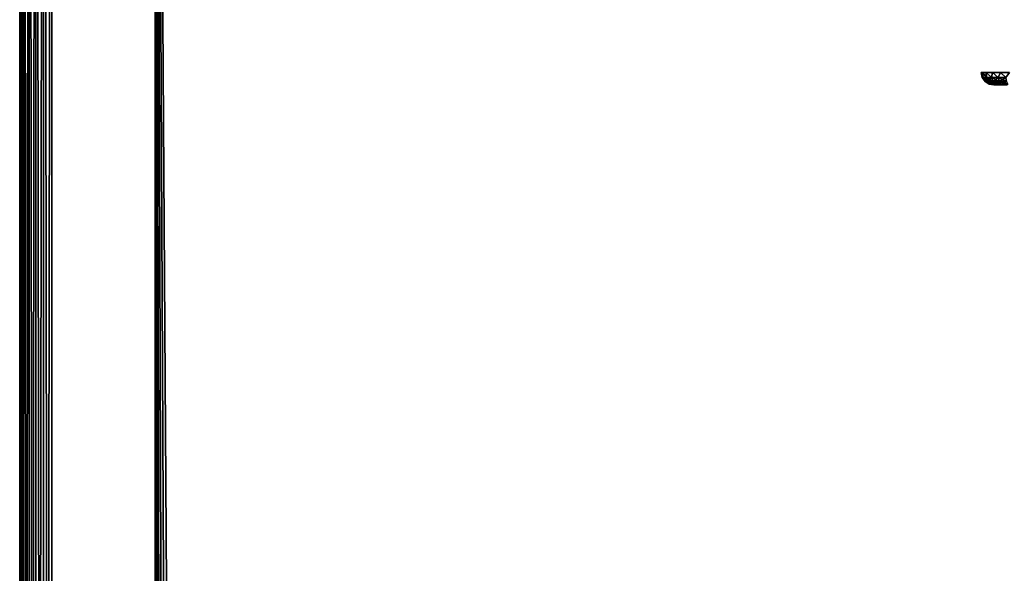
# Model space of a CAD drawing. Header units: millimetres. Extents: x -39 to 39, y -36 to 85.
# Tile 216 of 427: x -39 to -24, y 53 to 62. Entities that reach past the tile are written whole.
import ezdxf

# ---------------------------------------------------------------- set-up
doc = ezdxf.new("R2010")
doc.units = ezdxf.units.MM
doc.header["$LTSCALE"] = 65.185185
for name, color, linetype in [('23', 7, 'CONTINUOUS'), ('24', 7, 'CONTINUOUS'), ('3', 7, 'CONTINUOUS'), ('4', 7, 'CONTINUOUS'), ('454', 7, 'CONTINUOUS'), ('557', 7, 'CONTINUOUS'), ('558', 7, 'CONTINUOUS'), ('6', 7, 'CONTINUOUS'), ('67', 7, 'CONTINUOUS'), ('68', 7, 'CONTINUOUS'), ('69', 7, 'CONTINUOUS')]:
    doc.layers.add(name, color=color, linetype=linetype)

msp = doc.modelspace()

# ---------------------------------------------------------------- linework, layer by layer
at = {"layer": '23', "color": 7, "linetype": 'CONTINUOUS'}
for points in [[(-39.25, 85, 22.5), (-39.233, 0, 22.629), (-39.233, 85, 22.629), (-39.25, 85, 22.5)], [(-39.25, 0, 22.5), (-39.233, 0, 22.629), (-39.25, 85, 22.5), (-39.25, 0, 22.5)], [(-39.183, 0, 22.75), (-39.183, 85, 22.75), (-39.233, 85, 22.629), (-39.183, 0, 22.75)], [(-39.233, 0, 22.629), (-39.183, 0, 22.75), (-39.233, 85, 22.629), (-39.233, 0, 22.629)], [(-39.183, 0, 22.75), (-39.104, 0, 22.854), (-39.183, 85, 22.75), (-39.183, 0, 22.75)], [(-39.104, 0, 22.854), (-39.104, 85, 22.854), (-39.183, 85, 22.75), (-39.104, 0, 22.854)], [(-39, 0, 22.933), (-39, 85, 22.933), (-39.104, 85, 22.854), (-39, 0, 22.933)], [(-39.104, 0, 22.854), (-39, 0, 22.933), (-39.104, 85, 22.854), (-39.104, 0, 22.854)], [(-38.879, 0, 22.983), (-38.879, 85, 22.983), (-39, 85, 22.933), (-38.879, 0, 22.983)], [(-39, 0, 22.933), (-38.879, 0, 22.983), (-39, 85, 22.933), (-39, 0, 22.933)], [(-38.879, 0, 22.983), (-38.75, 0, 23), (-38.879, 85, 22.983), (-38.879, 0, 22.983)], [(-38.75, 0, 23), (-38.75, 85, 23), (-38.879, 85, 22.983), (-38.75, 0, 23)]]:
    msp.add_3dface(points, dxfattribs=at)
at = {"layer": '24', "color": 7, "linetype": 'CONTINUOUS'}
for points in [[(-39.25, 0, -22.5), (-39.25, 85, -22.5), (-39.233, 85, -22.629), (-39.25, 0, -22.5)], [(-39.233, 0, -22.629), (-39.25, 0, -22.5), (-39.233, 85, -22.629), (-39.233, 0, -22.629)], [(-39.233, 0, -22.629), (-39.233, 85, -22.629), (-39.183, 85, -22.75), (-39.233, 0, -22.629)], [(-39.183, 0, -22.75), (-39.233, 0, -22.629), (-39.183, 85, -22.75), (-39.183, 0, -22.75)], [(-39.104, 0, -22.854), (-39.183, 0, -22.75), (-39.104, 85, -22.854), (-39.104, 0, -22.854)], [(-39.183, 0, -22.75), (-39.183, 85, -22.75), (-39.104, 85, -22.854), (-39.183, 0, -22.75)], [(-39.104, 0, -22.854), (-39.104, 85, -22.854), (-39, 85, -22.933), (-39.104, 0, -22.854)], [(-39, 0, -22.933), (-39.104, 0, -22.854), (-39, 85, -22.933), (-39, 0, -22.933)], [(-39, 0, -22.933), (-39, 85, -22.933), (-38.879, 85, -22.983), (-39, 0, -22.933)], [(-38.879, 0, -22.983), (-39, 0, -22.933), (-38.879, 85, -22.983), (-38.879, 0, -22.983)], [(-38.75, 0, -23), (-38.879, 0, -22.983), (-38.75, 85, -23), (-38.75, 0, -23)], [(-38.879, 0, -22.983), (-38.879, 85, -22.983), (-38.75, 85, -23), (-38.879, 0, -22.983)]]:
    msp.add_3dface(points, dxfattribs=at)
at = {"layer": '3', "color": 7, "linetype": 'CONTINUOUS'}
for points in [[(-39.25, 0, 22.5), (-39.25, 85, 22.5), (-39.25, 6.863, 1.609), (-39.25, 0, 22.5)], [(-39.25, 8.839, -0.367), (-39.25, 85, 22.5), (-39.25, 8.717, -0.716), (-39.25, 8.839, -0.367)], [(-39.25, 8.88), (-39.25, 85, 22.5), (-39.25, 8.839, -0.367), (-39.25, 8.88)], [(-39.25, 8.839, 0.367), (-39.25, 85, 22.5), (-39.25, 8.88), (-39.25, 8.839, 0.367)], [(-39.25, 8.717, 0.716), (-39.25, 85, 22.5), (-39.25, 8.839, 0.367), (-39.25, 8.717, 0.716)], [(-39.25, 8.52, 1.029), (-39.25, 85, 22.5), (-39.25, 8.717, 0.716), (-39.25, 8.52, 1.029)], [(-39.25, 8.259, 1.29), (-39.25, 85, 22.5), (-39.25, 8.52, 1.029), (-39.25, 8.259, 1.29)], [(-39.25, 7.946, 1.487), (-39.25, 85, 22.5), (-39.25, 8.259, 1.29), (-39.25, 7.946, 1.487)], [(-39.25, 7.597, 1.609), (-39.25, 85, 22.5), (-39.25, 7.946, 1.487), (-39.25, 7.597, 1.609)], [(-39.25, 7.23, 1.65), (-39.25, 85, 22.5), (-39.25, 7.597, 1.609), (-39.25, 7.23, 1.65)], [(-39.25, 6.863, 1.609), (-39.25, 85, 22.5), (-39.25, 7.23, 1.65), (-39.25, 6.863, 1.609)], [(-39.25, 0, -22.5), (-39.25, 85, 22.5), (-39.25, 85, -22.5), (-39.25, 0, -22.5)], [(-39.25, 85, 22.5), (-39.25, 0, -22.5), (-39.25, 8.717, -0.716), (-39.25, 85, 22.5)]]:
    msp.add_3dface(points, dxfattribs=at)
at = {"layer": '4', "color": 7, "linetype": 'CONTINUOUS'}
for points in [[(-38.75, 0, 23), (38.75, 85, 23), (-38.75, 85, 23), (-38.75, 0, 23)], [(-38.75, 0, 23), (38.75, 0, 23), (38.75, 85, 23), (-38.75, 0, 23)]]:
    msp.add_3dface(points, dxfattribs=at)
at = {"layer": '454', "linetype": 'CONTINUOUS'}
for points in [[(-24.085, 60.9, -7.92), (-24.08, 60.9, -7.974), (-24.08, 60.9, -7.865), (-24.085, 60.9, -7.92)], [(-24.08, 60.9, -7.974), (-24.066, 60.9, -8.027), (-24.08, 60.9, -7.865), (-24.08, 60.9, -7.974)], [(-24.08, 60.9, -7.865), (-24.066, 60.9, -8.027), (-24.066, 60.9, -7.812), (-24.08, 60.9, -7.865)], [(-24.066, 60.9, -8.027), (-24.042, 60.9, -8.077), (-24.066, 60.9, -7.812), (-24.066, 60.9, -8.027)], [(-24.066, 60.9, -7.812), (-24.042, 60.9, -8.077), (-24.042, 60.9, -7.762), (-24.066, 60.9, -7.812)], [(-24.042, 60.9, -8.077), (-24.011, 60.9, -8.122), (-24.042, 60.9, -7.762), (-24.042, 60.9, -8.077)], [(-24.042, 60.9, -7.762), (-24.011, 60.9, -8.122), (-24.011, 60.9, -7.717), (-24.042, 60.9, -7.762)], [(-24.011, 60.9, -8.122), (-23.972, 60.9, -8.161), (-24.011, 60.9, -7.717), (-24.011, 60.9, -8.122)], [(-24.011, 60.9, -7.717), (-23.972, 60.9, -8.161), (-23.972, 60.9, -7.678), (-24.011, 60.9, -7.717)], [(-23.972, 60.9, -7.678), (-23.927, 60.9, -8.192), (-23.927, 60.9, -7.647), (-23.972, 60.9, -7.678)], [(-23.972, 60.9, -8.161), (-23.927, 60.9, -8.192), (-23.972, 60.9, -7.678), (-23.972, 60.9, -8.161)], [(-23.927, 60.9, -7.647), (-23.877, 60.9, -8.216), (-23.877, 60.9, -7.624), (-23.927, 60.9, -7.647)], [(-23.927, 60.9, -8.192), (-23.877, 60.9, -8.216), (-23.927, 60.9, -7.647), (-23.927, 60.9, -8.192)]]:
    msp.add_3dface(points, dxfattribs=at)
at = {"layer": '557', "linetype": 'CONTINUOUS'}
for points in [[(-24.264, 61.093, -8.065), (-24.267, 61.019, -7.92), (-24.284, 61.093, -7.92), (-24.264, 61.093, -8.065)], [(-24.25, 61.019, -8.048), (-24.267, 61.019, -7.92), (-24.264, 61.093, -8.065), (-24.25, 61.019, -8.048)], [(-24.25, 61.019, -8.048), (-24.223, 60.956, -7.92), (-24.267, 61.019, -7.92), (-24.25, 61.019, -8.048)], [(-24.201, 61.019, -8.168), (-24.25, 61.019, -8.048), (-24.264, 61.093, -8.065), (-24.201, 61.019, -8.168)], [(-24.203, 61.093, -8.198), (-24.201, 61.019, -8.168), (-24.264, 61.093, -8.065), (-24.203, 61.093, -8.198)], [(-24.208, 60.956, -8.037), (-24.223, 60.956, -7.92), (-24.25, 61.019, -8.048), (-24.208, 60.956, -8.037)], [(-24.201, 61.019, -8.168), (-24.208, 60.956, -8.037), (-24.25, 61.019, -8.048), (-24.201, 61.019, -8.168)], [(-24.163, 60.956, -8.147), (-24.208, 60.956, -8.037), (-24.201, 61.019, -8.168), (-24.163, 60.956, -8.147)], [(-24.121, 61.019, -8.271), (-24.201, 61.019, -8.168), (-24.203, 61.093, -8.198), (-24.121, 61.019, -8.271)], [(-24.107, 61.093, -8.309), (-24.121, 61.019, -8.271), (-24.203, 61.093, -8.198), (-24.107, 61.093, -8.309)], [(-24.121, 61.019, -8.271), (-24.163, 60.956, -8.147), (-24.201, 61.019, -8.168), (-24.121, 61.019, -8.271)], [(-24.091, 60.956, -8.241), (-24.163, 60.956, -8.147), (-24.121, 61.019, -8.271), (-24.091, 60.956, -8.241)], [(-24.018, 61.019, -8.351), (-24.121, 61.019, -8.271), (-24.107, 61.093, -8.309), (-24.018, 61.019, -8.351)], [(-24.018, 61.019, -8.351), (-24.091, 60.956, -8.241), (-24.121, 61.019, -8.271), (-24.018, 61.019, -8.351)], [(-23.983, 61.093, -8.388), (-24.018, 61.019, -8.351), (-24.107, 61.093, -8.309), (-23.983, 61.093, -8.388)], [(-23.997, 60.956, -8.313), (-24.091, 60.956, -8.241), (-24.018, 61.019, -8.351), (-23.997, 60.956, -8.313)], [(-23.898, 61.019, -8.4), (-24.018, 61.019, -8.351), (-23.983, 61.093, -8.388), (-23.898, 61.019, -8.4)], [(-23.898, 61.019, -8.4), (-23.997, 60.956, -8.313), (-24.018, 61.019, -8.351), (-23.898, 61.019, -8.4)], [(-23.887, 60.956, -8.358), (-23.997, 60.956, -8.313), (-23.898, 61.019, -8.4), (-23.887, 60.956, -8.358)], [(-23.843, 61.093, -8.429), (-23.898, 61.019, -8.4), (-23.983, 61.093, -8.388), (-23.843, 61.093, -8.429)], [(-24.208, 60.956, -8.037), (-24.159, 60.915, -7.92), (-24.223, 60.956, -7.92), (-24.208, 60.956, -8.037)], [(-24.163, 60.956, -8.147), (-24.146, 60.915, -8.02), (-24.208, 60.956, -8.037), (-24.163, 60.956, -8.147)], [(-24.146, 60.915, -8.02), (-24.159, 60.915, -7.92), (-24.208, 60.956, -8.037), (-24.146, 60.915, -8.02)], [(-24.107, 60.915, -8.114), (-24.146, 60.915, -8.02), (-24.163, 60.956, -8.147), (-24.107, 60.915, -8.114)], [(-24.091, 60.956, -8.241), (-24.107, 60.915, -8.114), (-24.163, 60.956, -8.147), (-24.091, 60.956, -8.241)], [(-24.146, 60.915, -8.02), (-24.085, 60.9, -7.92), (-24.159, 60.915, -7.92), (-24.146, 60.915, -8.02)], [(-24.08, 60.9, -7.974), (-24.085, 60.9, -7.92), (-24.146, 60.915, -8.02), (-24.08, 60.9, -7.974)], [(-24.107, 60.915, -8.114), (-24.066, 60.9, -8.027), (-24.146, 60.915, -8.02), (-24.107, 60.915, -8.114)], [(-24.066, 60.9, -8.027), (-24.08, 60.9, -7.974), (-24.146, 60.915, -8.02), (-24.066, 60.9, -8.027)], [(-24.045, 60.915, -8.195), (-24.107, 60.915, -8.114), (-24.091, 60.956, -8.241), (-24.045, 60.915, -8.195)], [(-24.011, 60.9, -8.122), (-24.042, 60.9, -8.077), (-24.107, 60.915, -8.114), (-24.011, 60.9, -8.122)], [(-24.045, 60.915, -8.195), (-24.011, 60.9, -8.122), (-24.107, 60.915, -8.114), (-24.045, 60.915, -8.195)], [(-24.042, 60.9, -8.077), (-24.066, 60.9, -8.027), (-24.107, 60.915, -8.114), (-24.042, 60.9, -8.077)], [(-23.997, 60.956, -8.313), (-24.045, 60.915, -8.195), (-24.091, 60.956, -8.241), (-23.997, 60.956, -8.313)], [(-23.964, 60.915, -8.257), (-24.045, 60.915, -8.195), (-23.997, 60.956, -8.313), (-23.964, 60.915, -8.257)], [(-23.964, 60.915, -8.257), (-23.972, 60.9, -8.161), (-24.045, 60.915, -8.195), (-23.964, 60.915, -8.257)], [(-23.972, 60.9, -8.161), (-24.011, 60.9, -8.122), (-24.045, 60.915, -8.195), (-23.972, 60.9, -8.161)], [(-23.887, 60.956, -8.358), (-23.964, 60.915, -8.257), (-23.997, 60.956, -8.313), (-23.887, 60.956, -8.358)], [(-23.927, 60.9, -8.192), (-23.972, 60.9, -8.161), (-23.964, 60.915, -8.257), (-23.927, 60.9, -8.192)], [(-23.87, 60.915, -8.296), (-23.964, 60.915, -8.257), (-23.887, 60.956, -8.358), (-23.87, 60.915, -8.296)], [(-23.877, 60.9, -8.216), (-23.927, 60.9, -8.192), (-23.964, 60.915, -8.257), (-23.877, 60.9, -8.216)], [(-23.87, 60.915, -8.296), (-23.877, 60.9, -8.216), (-23.964, 60.915, -8.257), (-23.87, 60.915, -8.296)]]:
    msp.add_3dface(points, dxfattribs=at)
at = {"layer": '558', "linetype": 'CONTINUOUS'}
for points in [[(-24.284, 61.093, -7.92), (-24.267, 61.019, -7.92), (-24.25, 61.019, -7.791), (-24.284, 61.093, -7.92)], [(-24.284, 61.093, -7.92), (-24.25, 61.019, -7.791), (-24.264, 61.093, -7.775), (-24.284, 61.093, -7.92)], [(-24.267, 61.019, -7.92), (-24.223, 60.956, -7.92), (-24.208, 60.956, -7.802), (-24.267, 61.019, -7.92)], [(-24.267, 61.019, -7.92), (-24.208, 60.956, -7.802), (-24.25, 61.019, -7.791), (-24.267, 61.019, -7.92)], [(-24.25, 61.019, -7.791), (-24.201, 61.019, -7.671), (-24.264, 61.093, -7.775), (-24.25, 61.019, -7.791)], [(-24.264, 61.093, -7.775), (-24.201, 61.019, -7.671), (-24.203, 61.093, -7.641), (-24.264, 61.093, -7.775)], [(-24.208, 60.956, -7.802), (-24.163, 60.956, -7.693), (-24.25, 61.019, -7.791), (-24.208, 60.956, -7.802)], [(-24.25, 61.019, -7.791), (-24.163, 60.956, -7.693), (-24.201, 61.019, -7.671), (-24.25, 61.019, -7.791)], [(-24.201, 61.019, -7.671), (-24.121, 61.019, -7.568), (-24.203, 61.093, -7.641), (-24.201, 61.019, -7.671)], [(-24.203, 61.093, -7.641), (-24.121, 61.019, -7.568), (-24.107, 61.093, -7.531), (-24.203, 61.093, -7.641)], [(-24.163, 60.956, -7.693), (-24.091, 60.956, -7.599), (-24.201, 61.019, -7.671), (-24.163, 60.956, -7.693)], [(-24.201, 61.019, -7.671), (-24.091, 60.956, -7.599), (-24.121, 61.019, -7.568), (-24.201, 61.019, -7.671)], [(-24.121, 61.019, -7.568), (-24.018, 61.019, -7.489), (-24.107, 61.093, -7.531), (-24.121, 61.019, -7.568)], [(-24.091, 60.956, -7.599), (-23.997, 60.956, -7.527), (-24.121, 61.019, -7.568), (-24.091, 60.956, -7.599)], [(-24.121, 61.019, -7.568), (-23.997, 60.956, -7.527), (-24.018, 61.019, -7.489), (-24.121, 61.019, -7.568)], [(-24.107, 61.093, -7.531), (-24.018, 61.019, -7.489), (-23.983, 61.093, -7.451), (-24.107, 61.093, -7.531)], [(-24.018, 61.019, -7.489), (-23.898, 61.019, -7.439), (-23.983, 61.093, -7.451), (-24.018, 61.019, -7.489)], [(-23.997, 60.956, -7.527), (-23.887, 60.956, -7.481), (-24.018, 61.019, -7.489), (-23.997, 60.956, -7.527)], [(-24.018, 61.019, -7.489), (-23.887, 60.956, -7.481), (-23.898, 61.019, -7.439), (-24.018, 61.019, -7.489)], [(-23.983, 61.093, -7.451), (-23.898, 61.019, -7.439), (-23.843, 61.093, -7.41), (-23.983, 61.093, -7.451)], [(-24.223, 60.956, -7.92), (-24.159, 60.915, -7.92), (-24.146, 60.915, -7.819), (-24.223, 60.956, -7.92)], [(-24.223, 60.956, -7.92), (-24.146, 60.915, -7.819), (-24.208, 60.956, -7.802), (-24.223, 60.956, -7.92)], [(-24.208, 60.956, -7.802), (-24.107, 60.915, -7.725), (-24.163, 60.956, -7.693), (-24.208, 60.956, -7.802)], [(-24.146, 60.915, -7.819), (-24.107, 60.915, -7.725), (-24.208, 60.956, -7.802), (-24.146, 60.915, -7.819)], [(-24.107, 60.915, -7.725), (-24.045, 60.915, -7.644), (-24.163, 60.956, -7.693), (-24.107, 60.915, -7.725)], [(-24.163, 60.956, -7.693), (-24.045, 60.915, -7.644), (-24.091, 60.956, -7.599), (-24.163, 60.956, -7.693)], [(-24.159, 60.915, -7.92), (-24.08, 60.9, -7.865), (-24.146, 60.915, -7.819), (-24.159, 60.915, -7.92)], [(-24.085, 60.9, -7.92), (-24.08, 60.9, -7.865), (-24.159, 60.915, -7.92), (-24.085, 60.9, -7.92)], [(-24.146, 60.915, -7.819), (-24.042, 60.9, -7.762), (-24.107, 60.915, -7.725), (-24.146, 60.915, -7.819)], [(-24.066, 60.9, -7.812), (-24.042, 60.9, -7.762), (-24.146, 60.915, -7.819), (-24.066, 60.9, -7.812)], [(-24.08, 60.9, -7.865), (-24.066, 60.9, -7.812), (-24.146, 60.915, -7.819), (-24.08, 60.9, -7.865)], [(-24.107, 60.915, -7.725), (-24.011, 60.9, -7.717), (-24.045, 60.915, -7.644), (-24.107, 60.915, -7.725)], [(-24.042, 60.9, -7.762), (-24.011, 60.9, -7.717), (-24.107, 60.915, -7.725), (-24.042, 60.9, -7.762)], [(-24.091, 60.956, -7.599), (-23.964, 60.915, -7.582), (-23.997, 60.956, -7.527), (-24.091, 60.956, -7.599)], [(-24.045, 60.915, -7.644), (-23.964, 60.915, -7.582), (-24.091, 60.956, -7.599), (-24.045, 60.915, -7.644)], [(-24.045, 60.915, -7.644), (-23.927, 60.9, -7.647), (-23.964, 60.915, -7.582), (-24.045, 60.915, -7.644)], [(-23.972, 60.9, -7.678), (-23.927, 60.9, -7.647), (-24.045, 60.915, -7.644), (-23.972, 60.9, -7.678)], [(-24.011, 60.9, -7.717), (-23.972, 60.9, -7.678), (-24.045, 60.915, -7.644), (-24.011, 60.9, -7.717)], [(-23.997, 60.956, -7.527), (-23.87, 60.915, -7.543), (-23.887, 60.956, -7.481), (-23.997, 60.956, -7.527)], [(-23.964, 60.915, -7.582), (-23.87, 60.915, -7.543), (-23.997, 60.956, -7.527), (-23.964, 60.915, -7.582)], [(-23.964, 60.915, -7.582), (-23.877, 60.9, -7.624), (-23.87, 60.915, -7.543), (-23.964, 60.915, -7.582)], [(-23.927, 60.9, -7.647), (-23.877, 60.9, -7.624), (-23.964, 60.915, -7.582), (-23.927, 60.9, -7.647)]]:
    msp.add_3dface(points, dxfattribs=at)
at = {"layer": '6', "color": 7, "linetype": 'CONTINUOUS'}
for points in [[(38.75, 0, -23), (-38.75, 85, -23), (38.75, 85, -23), (38.75, 0, -23)], [(38.75, 0, -23), (-38.75, 0, -23), (-38.75, 85, -23), (38.75, 0, -23)]]:
    msp.add_3dface(points, dxfattribs=at)
at = {"layer": '67', "color": 7, "linetype": 'CONTINUOUS'}
for points in [[(-37.142, 80.4, 20.892), (37.142, 80.4, 20.892), (-36.948, 21.768, 20.892), (-37.142, 80.4, 20.892)], [(-37.115, 21.022, 20.892), (-37.142, 20.517, 20.892), (-37.142, 80.4, 20.892), (-37.115, 21.022, 20.892)], [(-37.068, 21.615, 20.892), (-37.142, 80.4, 20.892), (-37.02, 21.7, 20.892), (-37.068, 21.615, 20.892)], [(-37.02, 21.7, 20.892), (-37.142, 80.4, 20.892), (-36.948, 21.768, 20.892), (-37.02, 21.7, 20.892)], [(-37.088, 21.518, 20.892), (-37.142, 80.4, 20.892), (-37.068, 21.615, 20.892), (-37.088, 21.518, 20.892)], [(-37.088, 21.518, 20.892), (-37.115, 21.022, 20.892), (-37.142, 80.4, 20.892), (-37.088, 21.518, 20.892)], [(-36.948, 21.768, 20.892), (37.142, 80.4, 20.892), (-36.86, 21.811, 20.892), (-36.948, 21.768, 20.892)], [(-36.86, 21.811, 20.892), (37.142, 80.4, 20.892), (-36.763, 21.825, 20.892), (-36.86, 21.811, 20.892)], [(-36.763, 21.825, 20.892), (37.142, 80.4, 20.892), (36.763, 21.825, 20.892), (-36.763, 21.825, 20.892)]]:
    msp.add_3dface(points, dxfattribs=at)
at = {"layer": '68', "color": 7, "linetype": 'CONTINUOUS'}
for points in [[(-37.142, 21.518, -20.838), (-37.142, 80.4, -20.892), (-37.142, 21.615, -20.818), (-37.142, 21.518, -20.838)], [(-37.142, 80.4, 20.892), (-37.142, 21.518, 20.838), (-37.142, 21.615, 20.818), (-37.142, 80.4, 20.892)], [(-37.142, 21.022, -20.865), (-37.142, 20.517, -20.892), (-37.142, 80.4, -20.892), (-37.142, 21.022, -20.865)], [(-37.142, 20.517, 20.892), (-37.142, 21.022, 20.865), (-37.142, 80.4, 20.892), (-37.142, 20.517, 20.892)], [(-37.142, 21.022, 20.865), (-37.142, 21.518, 20.838), (-37.142, 80.4, 20.892), (-37.142, 21.022, 20.865)], [(-37.142, 21.7, -20.77), (-37.142, 80.4, -20.892), (-37.142, 21.768, -20.698), (-37.142, 21.7, -20.77)], [(-37.142, 21.615, -20.818), (-37.142, 80.4, -20.892), (-37.142, 21.7, -20.77), (-37.142, 21.615, -20.818)], [(-37.142, 80.4, -20.892), (-37.142, 80.4, 20.892), (-37.142, 21.7, 20.77), (-37.142, 80.4, -20.892)], [(-37.142, 21.7, 20.77), (-37.142, 80.4, 20.892), (-37.142, 21.615, 20.818), (-37.142, 21.7, 20.77)], [(-37.142, 21.768, 20.698), (-37.142, 80.4, -20.892), (-37.142, 21.7, 20.77), (-37.142, 21.768, 20.698)], [(-37.142, 21.811, 20.61), (-37.142, 80.4, -20.892), (-37.142, 21.768, 20.698), (-37.142, 21.811, 20.61)], [(-37.142, 21.825, 20.513), (-37.142, 80.4, -20.892), (-37.142, 21.811, 20.61), (-37.142, 21.825, 20.513)], [(-37.142, 21.825, 6.237), (-37.142, 80.4, -20.892), (-37.142, 21.825, 20.513), (-37.142, 21.825, 6.237)], [(-37.142, 21.768, -20.698), (-37.142, 80.4, -20.892), (-37.142, 21.811, -20.61), (-37.142, 21.768, -20.698)], [(-37.142, 21.811, -20.61), (-37.142, 80.4, -20.892), (-37.142, 21.825, -20.513), (-37.142, 21.811, -20.61)], [(-37.142, 21.825, -6.237), (-37.142, 80.4, -20.892), (-37.142, 21.825, 6.237), (-37.142, 21.825, -6.237)], [(-37.142, 21.825, -20.513), (-37.142, 80.4, -20.892), (-37.142, 21.825, -6.237), (-37.142, 21.825, -20.513)], [(-37.142, 21.518, -20.838), (-37.142, 21.022, -20.865), (-37.142, 80.4, -20.892), (-37.142, 21.518, -20.838)]]:
    msp.add_3dface(points, dxfattribs=at)
at = {"layer": '69', "color": 7, "linetype": 'CONTINUOUS'}
for points in [[(-37.142, 80.4, -20.892), (-37.088, 21.518, -20.892), (-37.068, 21.615, -20.892), (-37.142, 80.4, -20.892)], [(37.142, 80.4, -20.892), (-37.142, 80.4, -20.892), (36.948, 21.768, -20.892), (37.142, 80.4, -20.892)], [(-37.142, 20.517, -20.892), (-37.115, 21.022, -20.892), (-37.142, 80.4, -20.892), (-37.142, 20.517, -20.892)], [(-36.948, 21.768, -20.892), (-37.142, 80.4, -20.892), (-37.02, 21.7, -20.892), (-36.948, 21.768, -20.892)], [(-36.86, 21.811, -20.892), (-37.142, 80.4, -20.892), (-36.948, 21.768, -20.892), (-36.86, 21.811, -20.892)], [(-36.763, 21.825, -20.892), (-37.142, 80.4, -20.892), (-36.86, 21.811, -20.892), (-36.763, 21.825, -20.892)], [(36.763, 21.825, -20.892), (-37.142, 80.4, -20.892), (-36.763, 21.825, -20.892), (36.763, 21.825, -20.892)], [(-37.02, 21.7, -20.892), (-37.142, 80.4, -20.892), (-37.068, 21.615, -20.892), (-37.02, 21.7, -20.892)], [(-37.115, 21.022, -20.892), (-37.088, 21.518, -20.892), (-37.142, 80.4, -20.892), (-37.115, 21.022, -20.892)], [(36.86, 21.811, -20.892), (-37.142, 80.4, -20.892), (36.763, 21.825, -20.892), (36.86, 21.811, -20.892)], [(36.948, 21.768, -20.892), (-37.142, 80.4, -20.892), (36.86, 21.811, -20.892), (36.948, 21.768, -20.892)]]:
    msp.add_3dface(points, dxfattribs=at)

doc.saveas('drawing.dxf')
